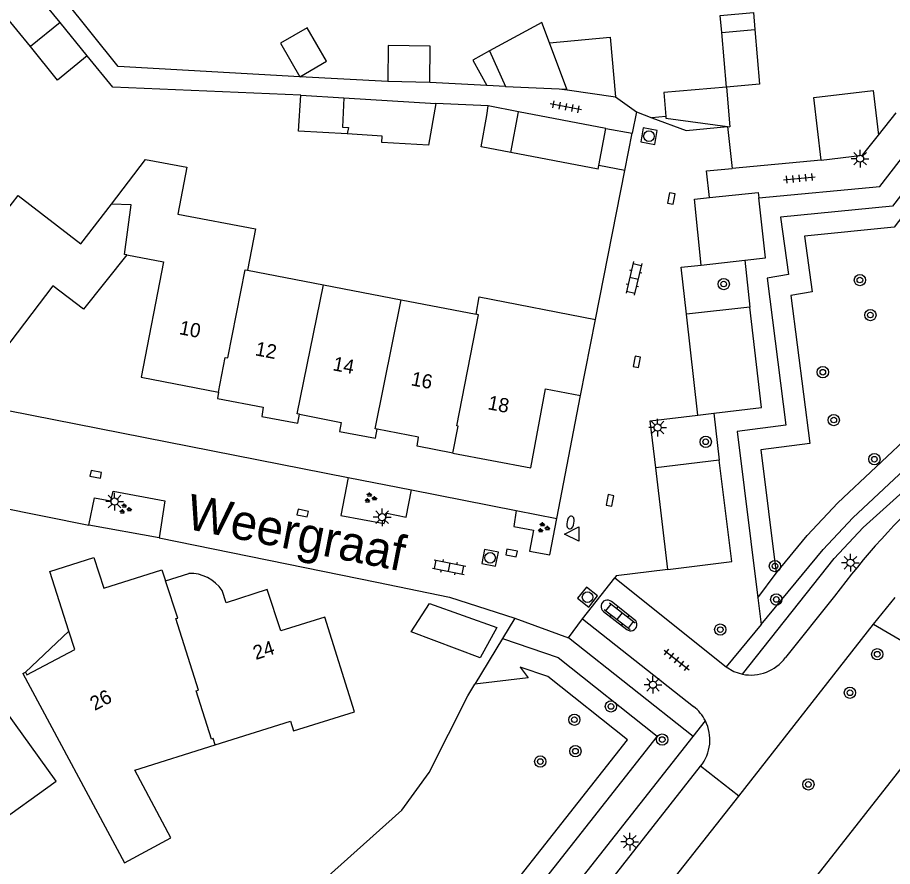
# Model space of a CAD drawing. Extents: x 131000 to 133013, y 393000 to 396501.
# Drawn here: x 131032.8 to 131094.6, y 395209.9 to 395269.9 of the extents above; entities that cross this region are included whole.
import ezdxf

# ---------------------------------------------------------------- set-up
doc = ezdxf.new("R2010")
doc.units = 0
for name, color, linetype in [('gg-afsc-erfafscheiding', 7, 'Continuous'), ('gg-afsc-muur', 7, 'Continuous'), ('gg-anno-huisnummerreeks BGT', 7, 'Continuous'), ('gg-anno-openbare ruimte label', 7, 'Continuous'), ('gg-bbg-bijgebouw', 7, 'Continuous'), ('gg-bbg-gedigitaliseerde bebouwing', 7, 'Continuous'), ('gg-bbg-gedigitaliseerde bijgebouw', 7, 'Continuous'), ('gg-bbg-hoofdgebouw', 7, 'Continuous'), ('gg-bbg-luifel en loopbrug', 7, 'Continuous'), ('gg-bbg-tussenscheiding', 7, 'Continuous'), ('gg-knt-verharding', 7, 'Continuous'), ('gg-knt-verharding nz', 7, 'Continuous'), ('gt-grn-groengrens', 7, 'Continuous'), ('gt-grn-vlakafsluiter', 7, 'Continuous'), ('gt-grn-weggrens', 7, 'Continuous'), ('gt-symb-boom', 7, 'Continuous'), ('gt-symb-brandkraan', 7, 'Continuous'), ('gt-symb-groenvak', 7, 'Continuous'), ('gt-symb-klinker verharding', 7, 'Continuous'), ('gt-symb-kolk', 7, 'Continuous'), ('gt-symb-lichtmast', 7, 'Continuous'), ('gt-symb-rioolschacht', 7, 'Continuous'), ('gt-symb-tegel verharding', 7, 'Continuous'), ('gt-symb-waterafsluiter', 7, 'Continuous')]:
    doc.layers.add(name, color=color, linetype=linetype)

# ---------------------------------------------------------------- blocks, each defined once
blk = doc.blocks.new('gt0-TEG1')
at = {"layer": 'gt-symb-tegel verharding'}
for p, q in [((-1.125, 0), (1.125, 0)), ((-0.9, -0.25), (-0.9, 0.25)), ((-0.45, -0.25), (-0.45, 0.25)), ((0, -0.25), (0, 0.25)), ((0.45, -0.25), (0.45, 0.25)), ((0.9, -0.25), (0.9, 0.25))]:
    blk.add_line(p, q, dxfattribs=at)
blk = doc.blocks.new('gt0-RS')
at = {"layer": 'gt-symb-rioolschacht'}
blk.add_lwpolyline([(-0.5, -0.5), (0.5, -0.5), (0.5, 0.5), (-0.5, 0.5)], close=True, dxfattribs=at)
blk.add_circle((0, 0), 0.375, dxfattribs=at)
blk = doc.blocks.new('gt0-LMAST')
at = {"layer": 'gt-symb-lichtmast'}
for p, q in [((-0.005, 0.246), (-0.005, 0.621)), ((-0.182, 0.173), (-0.447, 0.438)), ((0.172, 0.173), (0.437, 0.438)), ((-0.255, -0.004), (-0.63, -0.004)), ((-0.182, -0.181), (-0.447, -0.446)), ((-0.005, -0.254), (-0.005, -0.629)), ((0.437, -0.446), (0.172, -0.181)), ((0.245, -0.004), (0.62, -0.004))]:
    blk.add_line(p, q, dxfattribs=at)
blk.add_circle((-0.005, -0.004), 0.25, dxfattribs=at)
blk = doc.blocks.new('gt0-BOOM')
at = {"layer": 'gt-symb-boom'}
for radius in [0.4, 0.2]:
    blk.add_circle((0, 0), radius, dxfattribs=at)
blk = doc.blocks.new('gt0-KOLK')
at = {"layer": 'gt-symb-kolk'}
blk.add_lwpolyline([(0, 0), (0.375, 0), (0.375, 0.4), (-0.375, 0.4), (-0.375, 0), (0, 0)], dxfattribs=at)
blk = doc.blocks.new('gt0-KL1')
at = {"layer": 'gt-symb-klinker verharding'}
for p, q in [((-1.15, 0.3), (1.15, 0.3)), ((-1, -0.3), (-1, 0.3)), ((-0.5, 0.3), (-0.5, 0.45)), ((0, -0.3), (0, 0.3)), ((0.5, 0.3), (0.5, 0.45)), ((1, -0.3), (1, 0.3)), ((-1.15, -0.3), (1.15, -0.3)), ((-0.5, -0.45), (-0.5, -0.3)), ((0.5, -0.45), (0.5, -0.3))]:
    blk.add_line(p, q, dxfattribs=at)
blk = doc.blocks.new('gt0-GRVAK')
at = {"layer": 'gt-symb-groenvak'}
for p, q in [((-0.11, 0.189), (-0.228, 0.24)), ((-0.182, 0.153), (0.088, 0.153)), ((-0.091, 0.211), (-0.156, 0.322)), ((-0.047, 0.214), (-0.047, 0.393)), ((-0.004, 0.211), (0.061, 0.322)), ((0.015, 0.189), (0.133, 0.24)), ((0.262, -0.052), (0.197, 0.059)), ((0.305, -0.049), (0.305, 0.13)), ((0.349, -0.052), (0.414, 0.059)), ((-0.245, -0.228), (-0.363, -0.177)), ((-0.318, -0.264), (-0.047, -0.264)), ((-0.226, -0.206), (-0.291, -0.095)), ((-0.183, -0.203), (-0.183, -0.024)), ((-0.139, -0.206), (-0.074, -0.095)), ((-0.12, -0.228), (-0.002, -0.177)), ((0.243, -0.074), (0.125, -0.023)), ((0.17, -0.11), (0.441, -0.11)), ((0.368, -0.074), (0.486, -0.023))]:
    blk.add_line(p, q, dxfattribs=at)
blk = doc.blocks.new('gt0-BR')
at = {"layer": 'gt-symb-brandkraan'}
for centre, radius, start, end in [((-0.244, 0), 0.206, 107.56694, 252.43307), ((0.599, -2.664), 3, 106.89205, 107.56694), ((0, -0.691), 0.938, 73.10799, 106.89205), ((-0.599, -2.664), 3, 72.43309, 73.10799), ((0.244, 0), 0.206, 287.56695, 72.43309), ((0.599, 2.664), 3, 252.43307, 253.10797), ((0, 0.691), 0.938, 253.10797, 286.89206), ((-0.599, 2.664), 3, 286.89206, 287.56695)]:
    blk.add_arc(centre, radius, start, end, dxfattribs=at)
blk = doc.blocks.new('gt0-WAFSL')
at = {"layer": 'gt-symb-waterafsluiter'}
for p, q in [((-0.5, -0.333), (0, 0.667)), ((0, 0.667), (0.5, -0.333)), ((0.5, -0.333), (-0.5, -0.333))]:
    blk.add_line(p, q, dxfattribs=at)

msp = doc.modelspace()

# ---------------------------------------------------------------- linework, layer by layer
at = {"layer": 'gg-afsc-erfafscheiding'}
for p, q in [((131039.492, 395265.008), (131037.687, 395267.216)), ((131052.722, 395265.749), (131039.877, 395266.464)), ((131058.939, 395265.403), (131052.722, 395265.749)), ((131052.78, 395264.44), (131039.492, 395265.008)), ((131065.945, 395265.123), (131061.9, 395265.34)), ((131071.057, 395264.889), (131071.615, 395264.812)), ((131075.047, 395264.336), (131076.515, 395263.254)), ((131066.041, 395263.678), (131062.343, 395263.865)), ((131076.515, 395263.254), (131077.618, 395262.846)), ((131078.594, 395262.939), (131077.618, 395262.846)), ((131074.362, 395262.098), (131076.22, 395261.753)), ((131067.916, 395227.478), (131067.044, 395226.041)), ((131067.044, 395226.041), (131065.081, 395222.808))]:
    msp.add_line(p, q, dxfattribs=at)
for points in [[(131039.877, 395266.464), (131036.046, 395271.245), (131033.987, 395273.764)], [(131058.162, 395230.015), (131063.3, 395228.967), (131067.916, 395227.478)], [(131012.83, 395153.112), (131017.768, 395159.348), (131018.669, 395158.798), (131020.988, 395161.717), (131019.772, 395163.402), (131022.279, 395166.422), (131021.066, 395167.647), (131028.23, 395176.059), (131033.775, 395184.712), (131040.24, 395193.587), (131044.709, 395199.146), (131045.772, 395200.678), (131047.472, 395201.918), (131047.234, 395202.533), (131050.678, 395206.086), (131050.894, 395205.827), (131059.935, 395213.906), (131061.87, 395216.564), (131064.589, 395221.998), (131065.081, 395222.808)]]:
    msp.add_lwpolyline(points, dxfattribs=at)
at = {"layer": 'gg-afsc-muur'}
for p, q in [((131093.628, 395261.605), (131094.887, 395263.191)), ((131075.7, 395259.111), (131073.86, 395259.461)), ((131073.63, 395248.587), (131075.7, 395259.111))]:
    msp.add_line(p, q, dxfattribs=at)
at = {"layer": 'gg-bbg-bijgebouw'}
for p, q in [((131035.76, 395269.583), (131033.832, 395271.949)), ((131037.687, 395267.216), (131035.76, 395269.583)), ((131068.187, 395263.271), (131066.041, 395263.678)), ((131074.362, 395262.098), (131068.187, 395263.271)), ((131078.604, 395262.82), (131082.954, 395262.24)), ((131073.86, 395259.461), (131074.362, 395262.098)), ((131082.954, 395262.24), (131083.132, 395262.216)), ((131073.813, 395259.215), (131073.86, 395259.461))]:
    msp.add_line(p, q, dxfattribs=at)
for points in [[(131033.665, 395267.879), (131031.739, 395270.244), (131033.832, 395271.949)], [(131037.687, 395267.216), (131035.591, 395265.514), (131033.665, 395267.879)], [(131089.585, 395259.856), (131092.499, 395260.2), (131093.628, 395261.605)]]:
    msp.add_lwpolyline(points, dxfattribs=at)
at = {"layer": 'gg-bbg-gedigitaliseerde bebouwing'}
for p, q in [((131049.02, 395252.07), (131054.38, 395251.038)), ((131054.38, 395251.038), (131059.88, 395249.98)), ((131059.88, 395249.98), (131065.18, 395248.96)), ((131041.043, 395216.747), (131046.729, 395218.525))]:
    msp.add_line(p, q, dxfattribs=at)
for points in [[(131039.395, 395256.75), (131041.81, 395259.9), (131044.72, 395259.36), (131044.09, 395256.04), (131049.58, 395254.99), (131049.02, 395252.07)], [(131032.009, 395256.318), (131032.8, 395257.35), (131037.24, 395253.94), (131039.395, 395256.75)], [(131065.18, 395248.96), (131065.408, 395250.183), (131073.63, 395248.587)], [(131033.128, 395223.561), (131040.32, 395210.18), (131043.6, 395211.95), (131041.043, 395216.747)], [(131025.43, 395213.57), (131028.64, 395215.95), (131031, 395212.76), (131035.48, 395215.97), (131031.315, 395221.735)], [(131046.729, 395218.525), (131052.069, 395220.194), (131052.278, 395219.526), (131056.573, 395220.868)]]:
    msp.add_lwpolyline(points, dxfattribs=at)
at = {"layer": 'gg-bbg-gedigitaliseerde bijgebouw'}
for p, q in [((131082.547, 395268.874), (131084.89, 395269.078)), ((131082.884, 395265.007), (131082.547, 395268.874)), ((131071.595, 395264.866), (131070.368, 395268.15)), ((131066.139, 395267.569), (131067.25, 395265.053)), ((131061.9, 395265.34), (131058.939, 395265.403)), ((131067.25, 395265.053), (131071.057, 395264.889)), ((131071.057, 395264.889), (131071.595, 395264.866)), ((131082.884, 395265.007), (131083.132, 395262.216)), ((131052.78, 395264.44), (131055.82, 395264.257)), ((131055.82, 395264.257), (131062.343, 395263.865)), ((131078.594, 395262.939), (131078.604, 395262.82)), ((131073.813, 395259.215), (131067.632, 395260.39))]:
    msp.add_line(p, q, dxfattribs=at)
for points in [[(131052.722, 395265.749), (131054.603, 395266.844), (131053.228, 395269.206), (131051.347, 395268.11), (131052.722, 395265.749)], [(131070.368, 395268.15), (131069.832, 395269.587), (131066.139, 395267.569)], [(131084.89, 395269.078), (131085.227, 395265.211), (131082.884, 395265.007)], [(131061.9, 395265.34), (131061.928, 395267.918), (131058.966, 395267.95), (131058.939, 395265.403)], [(131082.884, 395265.007), (131078.447, 395264.621), (131078.594, 395262.939)], [(131056.076, 395261.702), (131052.628, 395261.91), (131052.78, 395264.44)], [(131089.585, 395259.856), (131089.062, 395264.282), (131093.254, 395264.777), (131093.628, 395261.605)], [(131062.343, 395263.865), (131061.819, 395260.91), (131058.514, 395261.109), (131058.54, 395261.554), (131056.076, 395261.702)], [(131067.632, 395260.39), (131065.53, 395260.79), (131065.95, 395263.005), (131066.041, 395263.678)]]:
    msp.add_lwpolyline(points, dxfattribs=at)
at = {"layer": 'gg-bbg-hoofdgebouw'}
for p, q in [((131072.556, 395243.216), (131073.63, 395248.587)), ((131043.212, 395230.117), (131044.87, 395230.644)), ((131033.128, 395223.561), (131033.313, 395223.659))]:
    msp.add_line(p, q, dxfattribs=at)
for points in [[(131040.473, 395253.164), (131037.427, 395249.309), (131035.256, 395250.967), (131031.753, 395246.381), (131027.327, 395249.77)], [(131040.473, 395253.164), (131043.074, 395252.657), (131041.486, 395244.51), (131046.971, 395243.441)], [(131046.971, 395243.441), (131046.885, 395242.998), (131050.126, 395242.382), (131050.025, 395241.744), (131052.581, 395241.253), (131052.686, 395241.888)], [(131063.548, 395239.146), (131069.048, 395238.108), (131070.1, 395243.68), (131072.556, 395243.216)], [(131052.686, 395241.888), (131055.639, 395241.319), (131055.52, 395240.684), (131058.069, 395240.194), (131058.174, 395240.834)], [(131063.548, 395239.146), (131061.01, 395239.625), (131061.116, 395240.268), (131058.174, 395240.834)], [(131036.384, 395226.569), (131035.045, 395230.786), (131038.153, 395231.773), (131038.846, 395229.59), (131042.959, 395230.897), (131043.212, 395230.117)], [(131056.573, 395220.868), (131054.485, 395227.546), (131051.372, 395226.579), (131050.401, 395229.505), (131047.498, 395228.571), (131047.216, 395229.447)], [(131033.313, 395223.659), (131033.416, 395223.465), (131036.8, 395225.258), (131036.384, 395226.569)]]:
    msp.add_lwpolyline(points, dxfattribs=at)
msp.add_arc((131044.959, 395227.921), 2.724, 34.05935, 91.87656, dxfattribs=at)
at = {"layer": 'gg-bbg-luifel en loopbrug'}
for p, q in [((131067.25, 395265.053), (131065.945, 395265.123)), ((131071.615, 395264.812), (131071.595, 395264.866)), ((131071.615, 395264.812), (131075.047, 395264.336)), ((131033.313, 395223.659), (131036.384, 395226.569))]:
    msp.add_line(p, q, dxfattribs=at)
for points in [[(131082.547, 395268.874), (131082.433, 395270.076), (131084.786, 395270.281), (131084.89, 395269.078)], [(131070.368, 395268.15), (131074.659, 395268.546), (131075.047, 395264.336)], [(131066.139, 395267.569), (131064.96, 395266.924), (131065.945, 395265.123)], [(131065.473, 395224.666), (131060.598, 395226.512), (131061.895, 395228.528), (131066.659, 395226.813), (131065.473, 395224.666)]]:
    msp.add_lwpolyline(points, dxfattribs=at)
at = {"layer": 'gg-bbg-tussenscheiding'}
for p, q in [((131035.76, 395269.583), (131033.665, 395267.879)), ((131067.632, 395260.39), (131068.187, 395263.271))]:
    msp.add_line(p, q, dxfattribs=at)
for points in [[(131055.82, 395264.257), (131055.74, 395262.18), (131056.15, 395262.17), (131056.076, 395261.702)], [(131040.473, 395253.164), (131040.326, 395253.176), (131040.78, 395256.69), (131039.395, 395256.75)], [(131046.971, 395243.441), (131047.44, 395245.9), (131047.62, 395245.87), (131048.86, 395252.1), (131049.02, 395252.07)], [(131052.686, 395241.888), (131052.536, 395241.917), (131054.38, 395251.038)], [(131058.174, 395240.834), (131058.05, 395240.86), (131059.88, 395249.98)], [(131063.548, 395239.146), (131063.924, 395241.044), (131063.83, 395241.062), (131065.34, 395248.93), (131065.18, 395248.96)], [(131046.729, 395218.525), (131046.58, 395218.97), (131046.46, 395218.93), (131045.38, 395222.35), (131045.55, 395222.4), (131043.958, 395227.447), (131044.085, 395227.473), (131043.212, 395230.117)]]:
    msp.add_lwpolyline(points, dxfattribs=at)
at = {"layer": 'gg-knt-verharding'}
for p, q in [((131076.515, 395263.254), (131076.22, 395261.753)), ((131075.7, 395259.111), (131076.22, 395261.753)), ((131082.954, 395262.24), (131083.28, 395259.256)), ((131089.585, 395259.856), (131083.28, 395259.256)), ((131081.087, 395252.438), (131084.175, 395252.776)), ((131084.539, 395249.45), (131080.051, 395248.963)), ((131070.893, 395234.519), (131072.556, 395243.216)), ((131032.102, 395242.164), (131056.127, 395237.429)), ((131080.857, 395241.829), (131081.983, 395241.961)), ((131082.374, 395238.636), (131077.891, 395238.096)), ((131060.612, 395236.546), (131068.018, 395235.086)), ((131028.317, 395235.943), (131037.801, 395234.062)), ((131042.777, 395233.154), (131058.162, 395230.015)), ((131072.705, 395227.431), (131074.988, 395230.334)), ((131074.988, 395230.334), (131082.854, 395224.037)), ((131090.52, 395229.042), (131087.048, 395224.696)), ((131093.273, 395227.051), (131094.81, 395228.944)), ((131076.391, 395227.373), (131074.75, 395228.65)), ((131074.19, 395227.962), (131075.836, 395226.69)), ((131067.916, 395227.478), (131071.707, 395226.096)), ((131071.707, 395226.096), (131072.705, 395227.431)), ((131072.705, 395227.431), (131080.561, 395221.23)), ((131083.75, 395214.901), (131093.273, 395227.051)), ((131093.273, 395227.051), (131104.494, 395220.514)), ((131080.524, 395219.121), (131071.707, 395226.096)), ((131031.433, 395156.729), (131080.524, 395219.121)), ((131033.964, 395157.219), (131081.056, 395217.012))]:
    msp.add_line(p, q, dxfattribs=at)
for points in [[(131084.015, 395223.523), (131090.49, 395231.697), (131092.556, 395233.881), (131095.623, 395236.654), (131098.039, 395239.03), (131100.242, 395241.604), (131172.644, 395333.757)], [(131085.165, 395257.18), (131093.731, 395257.986), (131111.849, 395281.458)], [(131077.618, 395262.846), (131080.035, 395261.953), (131082.954, 395262.24)], [(131081.684, 395257.21), (131081.478, 395259.094), (131083.28, 395259.256)], [(131081.684, 395257.21), (131085.121, 395257.576), (131085.165, 395257.18)], [(131084.175, 395252.776), (131085.637, 395252.936), (131085.165, 395257.18)], [(131080.051, 395248.963), (131079.676, 395252.284), (131081.087, 395252.438)], [(131081.983, 395241.961), (131085.368, 395242.359), (131084.539, 395249.45)], [(131077.891, 395238.096), (131077.495, 395241.434), (131080.857, 395241.829)], [(131078.742, 395230.92), (131083.263, 395231.487), (131082.374, 395238.636)], [(131056.127, 395237.429), (131055.62, 395234.746), (131058.691, 395234.16), (131058.858, 395234.895), (131060.231, 395234.622), (131060.612, 395236.546)], [(131037.801, 395234.062), (131038.207, 395235.974), (131039.353, 395235.764), (131039.518, 395236.457), (131043.164, 395235.765), (131042.777, 395233.154)], [(131068.018, 395235.086), (131067.855, 395233.96), (131069.233, 395233.694), (131068.954, 395232.21), (131070.402, 395231.953), (131070.893, 395234.519)], [(131078.742, 395230.92), (131075.088, 395230.462), (131074.988, 395230.334)], [(131082.854, 395224.037), (131083.407, 395223.718), (131084.015, 395223.523)], [(131036.581, 395155.02), (131054.497, 395177.825), (131083.75, 395214.901)]]:
    msp.add_lwpolyline(points, dxfattribs=at)
for centre, radius, start, end in [((131138.788, 395192.603), 60.478, 133.0437, 142.94925), ((131074.457, 395228.317), 0.444, 48.66157, 233.05045), ((131076.114, 395227.031), 0.44, 230.88376, 50.92221), ((131084.622, 395226.462), 3.001, 258.33622, 323.95132), ((131078.737, 395218.877), 2.978, 26.9015, 52.21489), ((131078.739, 395218.878), 2.975, 321.15166, 26.90462)]:
    msp.add_arc(centre, radius, start, end, dxfattribs=at)
at = {"layer": 'gg-knt-verharding nz'}
for p, q in [((131080.857, 395241.829), (131080.051, 395248.963)), ((131078.742, 395230.92), (131077.891, 395238.096))]:
    msp.add_line(p, q, dxfattribs=at)
msp.add_lwpolyline([(131081.087, 395252.438), (131080.628, 395257.091), (131081.684, 395257.21)], dxfattribs=at)
at = {"layer": 'gt-grn-groengrens'}
for p, q in [((131084.175, 395252.776), (131084.539, 395249.45)), ((131081.983, 395241.961), (131082.374, 395238.636)), ((131085.101, 395228.918), (131086.394, 395230.669)), ((131085.101, 395228.918), (131085.332, 395227.032)), ((131085.332, 395227.032), (131082.854, 395224.037))]:
    msp.add_line(p, q, dxfattribs=at)
for points in [[(131180.998, 395348.594), (131164.818, 395347.207), (131164.382, 395345.986), (131162.929, 395343.806), (131158.22, 395336.83), (131148.802, 395325.407), (131149.5, 395315.67), (131147.93, 395315.321), (131144.21, 395315.03), (131141.419, 395312.53), (131144.791, 395309.682), (131130.49, 395293.23), (131116.974, 395275.906), (131112.12, 395279.481), (131108.196, 395274.162), (131094.622, 395256.606), (131086.716, 395255.821), (131087.268, 395251.78), (131085.756, 395251.519), (131087.093, 395241.113), (131083.634, 395240.677), (131085.101, 395228.918)], [(131179.796, 395346.985), (131166.113, 395345.813), (131160.789, 395338.14), (131150.307, 395325.298), (131150.856, 395314.487), (131144.435, 395313.884), (131143.008, 395312.457), (131145.917, 395309.823), (131131.704, 395293.249), (131117.326, 395274.701), (131112.387, 395278.158), (131094.753, 395255.111), (131088.412, 395254.482), (131088.95, 395250.549), (131087.427, 395250.286), (131088.773, 395239.813), (131085.308, 395239.376), (131086.394, 395230.669)], [(131086.394, 395230.669), (131088.594, 395233.327), (131090.771, 395235.631), (131096.193, 395240.718), (131098.293, 395243.17), (131170.549, 395335.365), (131171.851, 395337.063), (131179.796, 395346.985)], [(131085.332, 395227.032), (131089.718, 395232.333), (131091.83, 395234.568), (131097.279, 395239.68), (131099.454, 395242.22), (131171.734, 395334.446)], [(131067.044, 395226.041), (131070.982, 395224.704), (131077.985, 395219.136), (131063.361, 395200.575), (131030.312, 395158.533), (131027.324, 395154.023), (131025.9, 395150.282), (131024.278, 395146.436), (131019.356, 395150.16), (131018.694, 395150.532), (131017.039, 395150.987), (131012.902, 395151.567), (131011.786, 395151.793)], [(131012.83, 395153.112), (131013.155, 395153.046), (131017.343, 395152.459), (131019.269, 395151.93), (131020.179, 395151.418), (131023.646, 395148.795), (131024.508, 395150.84), (131025.982, 395154.713), (131029.095, 395159.412), (131062.182, 395201.502), (131075.883, 395218.891), (131070.253, 395223.368), (131068.309, 395224.027), (131068.874, 395223.258), (131065.081, 395222.808)], [(131103.132, 395218.797), (131101.743, 395219.689), (131098.908, 395221.572), (131037.972, 395143.966), (131046.149, 395144.396)]]:
    msp.add_lwpolyline(points, dxfattribs=at)
at = {"layer": 'gt-grn-vlakafsluiter'}
for p, q in [((131056.127, 395237.429), (131060.612, 395236.546)), ((131068.018, 395235.086), (131070.893, 395234.519)), ((131042.777, 395233.154), (131037.801, 395234.062))]:
    msp.add_line(p, q, dxfattribs=at)
at = {"layer": 'gt-grn-weggrens'}
for p, q in [((131080.524, 395219.121), (131081.392, 395220.224)), ((131083.75, 395214.901), (131081.056, 395217.012))]:
    msp.add_line(p, q, dxfattribs=at)

# ---------------------------------------------------------------- block references
at = {"layer": 'gt-symb-boom'}
for p in [(131082.689, 395251.097), (131092.32, 395251.378), (131093.062, 395248.903), (131089.7, 395244.865), (131090.474, 395241.483), (131081.418, 395239.943), (131093.344, 395238.717), (131086.316, 395231.163), (131086.408, 395228.802), (131082.449, 395226.671), (131093.547, 395224.931), (131091.618, 395222.21), (131074.717, 395221.244), (131072.128, 395220.303), (131078.34, 395218.899), (131072.204, 395218.08), (131069.722, 395217.347), (131088.677, 395215.729)]:
    msp.add_blockref('gt0-BOOM', p, dxfattribs=at)
at = {"layer": 'gt-symb-brandkraan', "rotation": 80.09492079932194}
msp.add_blockref('gt0-BR', (131071.856, 395234.237), dxfattribs=at)
at = {"layer": 'gt-symb-groenvak'}
for p in [(131057.69, 395235.974), (131040.352, 395235.198), (131069.926, 395233.867)]:
    msp.add_blockref('gt0-GRVAK', p, dxfattribs=at)
at = {"layer": 'gt-symb-klinker verharding'}
for p, rotation in [((131076.342, 395251.503), -103.35534096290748), ((131063.278, 395231.085), -11.366137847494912), ((131075.341, 395227.615), -37.72926988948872)]:
    msp.add_blockref('gt0-KL1', p, dxfattribs=dict(at, rotation=rotation))
at = {"layer": 'gt-symb-kolk'}
for p, rotation in [((131079.182, 395257.1), 78.81367070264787), ((131076.743, 395245.555), 78.99333582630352), ((131038.245, 395237.45), -11.186329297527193), ((131074.847, 395235.766), 78.99333582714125), ((131052.878, 395234.709), -11.18632930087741), ((131067.656, 395231.884), -11.186329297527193)]:
    msp.add_blockref('gt0-KOLK', p, dxfattribs=dict(at, rotation=rotation))
at = {"layer": 'gt-symb-lichtmast'}
for p in [(131092.34, 395259.955), (131078.019, 395240.958), (131039.622, 395235.728), (131058.544, 395234.62), (131091.66, 395231.397), (131077.69, 395222.778), (131076.052, 395211.686)]:
    msp.add_blockref('gt0-LMAST', p, dxfattribs=at)
at = {"layer": 'gt-symb-rioolschacht'}
for p, rotation in [((131077.405, 395261.545), -100.19720557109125), ((131066.171, 395231.747), 168.70129979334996), ((131073.063, 395228.965), 51.74298312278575)]:
    msp.add_blockref('gt0-RS', p, dxfattribs=dict(at, rotation=rotation))
at = {"layer": 'gt-symb-tegel verharding'}
for p, rotation in [((131071.523, 395263.62), 169.10581701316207), ((131088.047, 395258.568), 5.391463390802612), ((131079.367, 395224.525), -38.17653760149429)]:
    msp.add_blockref('gt0-TEG1', p, dxfattribs=dict(at, rotation=rotation))
at = {"layer": 'gt-symb-waterafsluiter', "rotation": 90}
msp.add_blockref('gt0-WAFSL', (131072.105, 395233.425), dxfattribs=at)

# ---------------------------------------------------------------- texts
at = {"layer": 'gg-anno-huisnummerreeks BGT'}
for s, rotation, p in [('10', 349, (131044.136, 395247.559)), ('12', 349.2, (131049.511, 395246.063)), ('14', 349.1, (131054.997, 395245.007)), ('16', 349.1, (131060.527, 395243.946)), ('18', 349.3, (131065.952, 395242.254)), ('24', 17.8, (131049.598, 395224.519)), ('26', 27.9, (131038.213, 395220.914))]:
    msp.add_text(s, height=1, rotation=rotation, dxfattribs=at).set_placement(p)
at = {"layer": 'gg-anno-openbare ruimte label'}
msp.add_text('Weergraaf', height=2.5, rotation=348.8, dxfattribs=at).set_placement((131044.568, 395233.821))

doc.saveas('drawing.dxf')
